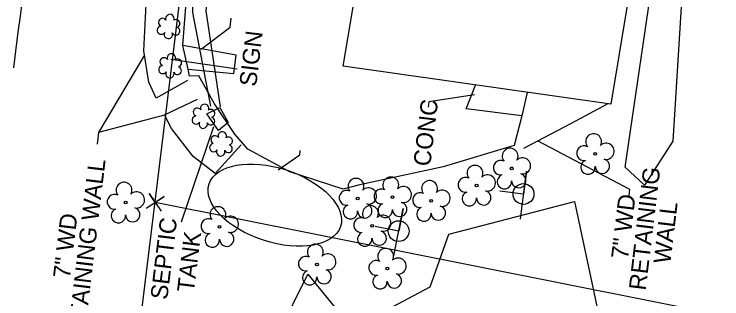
# Model space of a CAD drawing. Extents: x 472260 to 482161, y 489063 to 507124.
# Drawn here: x 481341.4 to 481507.7, y 490529.8 to 490596.8 of the extents above; entities that cross this region are included whole.
import ezdxf

# ---------------------------------------------------------------- set-up
doc = ezdxf.new("R2010")
doc.units = 0
for name, color, linetype in [('Exist Horizontal Alignment Point', 7, 'Continuous'), ('Exist Plan Preparation Watershed Blue', 7, 'Continuous'), ('Exist Roads EOP Other Cogo Point CELL', 7, 'Continuous'), ('Exist Structure Minor Drop Inlet Cogo Elevation', 7, 'Continuous'), ('Exist Structure Minor Drop Inlet Cogo Number', 7, 'Continuous'), ('Exist Structure Minor Pipes CMP 30 Inch Invert', 7, 'Continuous'), ('Exist Structure Minor Pipes CMP 66 Inch Invert', 7, 'Continuous'), ('Exist Utilities Water Meter CELL', 7, 'Continuous'), ('Old_Level_51', 7, 'Continuous'), ('Prop Drainage Structure Drop Inlet Grate 2 Narrow Slots and Flat Grates 840 29 CELL', 7, 'Continuous'), ('Prop Drainage Structure Drop Inlet Grate 2 Wide Slots and Flat Grates 840 20 Label', 7, 'Continuous'), ('Prop Drainage Structure Headwall Label', 7, 'Continuous'), ('Prop Drainage Structure Outlet Berm Ditch 850 10 CELL', 7, 'Continuous'), ('Prop Drainage Structure Pipe CSP 15in Label', 7, 'Continuous'), ('Prop Drainage Structure Pipe Plug CELL', 7, 'Continuous'), ('Prop Drainage Structure Pipe RCP 42in Class III', 7, 'Continuous'), ('Prop Drainage Structure Pipe Stub Out CELL', 7, 'Continuous'), ('Prop Earthen Structure Base Ditch Lateral Detail Label', 7, 'Continuous'), ('Prop Earthen Structure Ditch Flow Line', 7, 'Continuous'), ('Prop Erosion Rip Rap Pad at Outlet CELL', 7, 'Continuous'), ('Prop Erosion Rip Rap Pad at Outlet Label', 7, 'Continuous'), ('Prop SS Fill Line', 7, 'Continuous'), ('Scratch_Level_4', 7, 'Continuous')]:
    doc.layers.add(name, color=color, linetype=linetype)

msp = doc.modelspace()

# ---------------------------------------------------------------- linework, layer by layer
at = {"layer": 'Exist Horizontal Alignment Point'}
for points in [[(481382.33, 490583.89), (481393.07, 490582.83), (481393.62, 490587.15), (481381.09, 490589.41)], [(481460.69, 490572.89), (481447.62, 490574.53), (481449.85, 490580.13)]]:
    msp.add_lwpolyline(points, dxfattribs=at)
at = {"layer": 'Exist Plan Preparation Watershed Blue'}
msp.add_ellipse((481402.68, 490551.89), major_axis=(-15.44, 5), ratio=0.535519, dxfattribs=at)
at = {"layer": 'Exist Roads EOP Other Cogo Point CELL'}
msp.add_line((481374.57, 490552.54), (481374.57, 490552.54), dxfattribs=at)
msp.add_lwpolyline([(481372.49, 490551.15), (481376.65, 490553.93), (481374.57, 490552.54), (481373.18, 490554.62), (481375.96, 490550.46)], dxfattribs=at)
at = {"layer": 'Exist Structure Minor Drop Inlet Cogo Elevation'}
msp.add_line((481250.94, 489539.83), (481445.83, 491136.24), dxfattribs=at)
at = {"layer": 'Exist Structure Minor Drop Inlet Cogo Number'}
msp.add_line((481560.18, 490515.54), (481374.57, 490552.54), dxfattribs=at)
at = {"layer": 'Exist Structure Minor Pipes CMP 66 Inch Invert'}
msp.add_line((481388.3, 490570.27), (481380.71, 490547.92), dxfattribs=at)
at = {"layer": 'Exist Utilities Water Meter CELL'}
for points in [[(481387.69, 490575.18), (481383.39, 490597.15), (481384.03, 490619.71), (481386.66, 490645.11), (481388.77, 490669.96)], [(481389.93, 490575), (481386.58, 490597.56), (481388.45, 490619.38), (481391.61, 490644.63), (481392.36, 490669.64)]]:
    msp.add_lwpolyline(points, dxfattribs=at)
at = {"layer": 'Old_Level_51'}
msp.add_lwpolyline([(481391.69, 490571.29), (481389.42, 490569.43), (481386.71, 490573.35), (481389.76, 490574.84), (481391.69, 490571.29)], dxfattribs=at)
at = {"layer": 'Prop Drainage Structure Drop Inlet Grate 2 Narrow Slots and Flat Grates 840 29 CELL'}
for points in [[(481371.93, 490586.89), (481361.29, 490568.97), (481360.95, 490566.23)], [(481376.8, 490573.05), (481361.29, 490568.97), (481360.95, 490566.23)], [(481464.48, 490567.01), (481486.03, 490555.68), (481485.88, 490554.05)]]:
    msp.add_lwpolyline(points, dxfattribs=at)
at = {"layer": 'Prop Drainage Structure Drop Inlet Grate 2 Wide Slots and Flat Grates 840 20 Label'}
for p, q in [((481477.96, 490563.95), (481477.96, 490563.95)), ((481458.34, 490560.53), (481458.34, 490560.53)), ((481450.1, 490556.51), (481450.1, 490556.51)), ((481430.33, 490553.78), (481430.33, 490553.78)), ((481367.64, 490552.53), (481367.64, 490552.53)), ((481422.15, 490553.45), (481422.15, 490553.45)), ((481439.43, 490552.92), (481439.43, 490552.92)), ((481389.7, 490546.79), (481389.7, 490546.79)), ((481425.53, 490547.04), (481425.53, 490547.04)), ((481412.59, 490537.95), (481412.59, 490537.95)), ((481429.12, 490536.97), (481429.12, 490536.97))]:
    msp.add_line(p, q, dxfattribs=at)
for centre in [(481477.96, 490563.95), (481458.34, 490560.53), (481450.1, 490556.51), (481422.15, 490553.45), (481430.33, 490553.78), (481367.64, 490552.53), (481439.43, 490552.92), (481425.53, 490547.04), (481389.7, 490546.79), (481412.59, 490537.95), (481429.12, 490536.97)]:
    msp.add_circle(centre, 0.326, dxfattribs=at)
for centre, radius, start, end in [((481477.58, 490566.82), 1.86, 330.1651, 219.7134), ((481475.36, 490564.1), 1.73, 62.6636, 279.3457), ((481480.51, 490564.54), 1.9, 257.1011, 134.1999), ((481457.96, 490563.41), 1.86, 330.1651, 219.7134), ((481455.74, 490560.69), 1.73, 62.6636, 279.3457), ((481460.89, 490561.12), 1.9, 257.1011, 134.1999), ((481476.26, 490560.83), 1.69, 111.5671, 6.231), ((481479.64, 490561.05), 1.7, 181.2822, 74.56), ((481449.71, 490559.38), 1.86, 330.1651, 219.7134), ((481452.64, 490557.1), 1.9, 257.1011, 134.1999), ((481456.64, 490557.41), 1.69, 111.5671, 6.231), ((481460.02, 490557.63), 1.7, 181.2822, 74.56), ((481367.26, 490555.4), 1.86, 330.1651, 219.7134), ((481421.77, 490556.33), 1.86, 330.1651, 219.7134), ((481429.94, 490556.65), 1.86, 330.1651, 219.7134), ((481439.04, 490555.79), 1.86, 330.1651, 219.7134), ((481447.49, 490556.66), 1.73, 62.6636, 279.3457), ((481424.7, 490554.04), 1.9, 257.1011, 134.1999), ((481427.72, 490553.93), 1.73, 62.6636, 279.3457), ((481432.88, 490554.37), 1.9, 257.1011, 134.1999), ((481365.04, 490552.68), 1.73, 62.6636, 279.3457), ((481370.19, 490553.11), 1.9, 257.1011, 134.1999), ((481419.55, 490553.61), 1.73, 62.6636, 279.3457), ((481436.82, 490553.07), 1.73, 62.6636, 279.3457), ((481441.98, 490553.5), 1.9, 257.1011, 134.1999), ((481448.39, 490553.39), 1.69, 111.5671, 6.231), ((481451.77, 490553.61), 1.7, 181.2822, 74.56), ((481423.83, 490550.55), 1.7, 181.2822, 74.56), ((481428.62, 490550.66), 1.69, 111.5671, 6.231), ((481432, 490550.88), 1.7, 181.2822, 74.56), ((481365.94, 490549.4), 1.69, 111.5671, 6.231), ((481369.32, 490549.63), 1.7, 181.2822, 74.56), ((481389.32, 490549.67), 1.86, 330.1651, 219.7134), ((481420.45, 490550.33), 1.69, 111.5671, 6.231), ((481425.15, 490549.92), 1.86, 330.1651, 219.7134), ((481437.72, 490549.79), 1.69, 111.5671, 6.231), ((481441.1, 490550.02), 1.7, 181.2822, 74.56), ((481392.25, 490547.38), 1.9, 257.1011, 134.1999), ((481422.93, 490547.2), 1.73, 62.6636, 279.3457), ((481428.08, 490547.63), 1.9, 257.1011, 134.1999), ((481387.1, 490546.95), 1.73, 62.6636, 279.3457), ((481391.38, 490543.89), 1.7, 181.2822, 74.56), ((481423.83, 490543.92), 1.69, 111.5671, 6.231), ((481427.21, 490544.14), 1.7, 181.2822, 74.56), ((481388, 490543.67), 1.69, 111.5671, 6.231), ((481412.2, 490540.82), 1.86, 330.1651, 219.7134), ((481428.73, 490539.85), 1.86, 330.1651, 219.7134), ((481409.98, 490538.11), 1.73, 62.6636, 279.3457), ((481415.14, 490538.54), 1.9, 257.1011, 134.1999), ((481426.51, 490537.13), 1.73, 62.6636, 279.3457), ((481431.67, 490537.56), 1.9, 257.1011, 134.1999), ((481410.88, 490534.83), 1.69, 111.5671, 6.231), ((481414.26, 490535.05), 1.7, 181.2822, 74.56), ((481430.79, 490534.07), 1.7, 181.2822, 74.56), ((481427.41, 490533.85), 1.69, 111.5671, 6.231)]:
    msp.add_arc(centre, radius, start, end, dxfattribs=at)
at = {"layer": 'Prop Drainage Structure Pipe CSP 15in Label'}
for points in [[(481385.41, 490588.59), (481392.23, 490593.75), (481392.42, 490595.84)], [(481449.59, 490577.82), (481438.83, 490576.15), (481438.72, 490574.96)]]:
    msp.add_lwpolyline(points, dxfattribs=at)
at = {"layer": 'Prop Drainage Structure Pipe Plug CELL'}
msp.add_line((481378.28, 490586.18), (481393.85, 490583.96), dxfattribs=at)
at = {"layer": 'Prop Drainage Structure Pipe Stub Out CELL'}
msp.add_lwpolyline([(481343.24, 490599.5), (481342.82, 490596.31), (481342.4, 490593.14), (481342.01, 490590.05), (481341.31, 490584.14)], dxfattribs=at)
at = {"layer": 'Prop Earthen Structure Base Ditch Lateral Detail Label'}
for p, q in [((481461.11, 490554.5), (481461.11, 490554.5)), ((481431.78, 490545.77), (481431.78, 490545.77))]:
    msp.add_line(p, q, dxfattribs=at)
for points in [[(481460.37, 490548.61), (481461.81, 490559.85), (481461.13, 490554.5), (481455.52, 490555.2)], [(481430.66, 490539.94), (481432.83, 490551.07), (481431.8, 490545.77), (481426.25, 490546.83)]]:
    msp.add_lwpolyline(points, dxfattribs=at)
for centre in [(481461.1, 490554.5), (481431.77, 490545.78)]:
    msp.add_circle(centre, 2.45, dxfattribs=at)
at = {"layer": 'Prop Earthen Structure Ditch Flow Line'}
msp.add_lwpolyline([(481461.97, 490578.41), (481460.69, 490572.89), (481458.88, 490565.89), (481442.26, 490560.87), (481422.63, 490556.66), (481418.71, 490555.67), (481406.24, 490559.73), (481396.37, 490565.03), (481393.26, 490568.56), (481388.51, 490575.7), (481384.84, 490582.28), (481382.63, 490582.21), (481382.33, 490583.89), (481381.09, 490589.41), (481381.98, 490601.62)], dxfattribs=at)
at = {"layer": 'Prop Erosion Rip Rap Pad at Outlet CELL'}
for p, q in [((481377.8, 490593.73), (481377.8, 490593.73)), ((481378.15, 490584.47), (481378.15, 490584.47)), ((481385.98, 490572.6), (481385.98, 490572.6)), ((481390.12, 490566.1), (481390.12, 490566.1))]:
    msp.add_line(p, q, dxfattribs=at)
for centre, radius, start, end in [((481376.32, 490594.85), 0.968, 35.8908, 245.4216), ((481378.03, 490595.77), 0.99, 334.8391, 200.4717), ((481379.47, 490594.6), 0.929, 284.4567, 126.0861), ((481376, 490593.02), 0.955, 95.1099, 327.9534), ((481379.44, 490592.8), 0.937, 204.9913, 73.4601), ((481377.67, 490592.04), 0.984, 151.2797, 21.387), ((481378.38, 490586.51), 0.99, 334.8391, 200.4717), ((481376.67, 490585.59), 0.968, 35.8908, 245.4216), ((481379.82, 490585.34), 0.929, 284.4567, 126.0861), ((481376.35, 490583.76), 0.955, 95.1099, 327.9534), ((481379.79, 490583.54), 0.937, 204.9913, 73.4601), ((481378.02, 490582.78), 0.984, 151.2797, 21.387), ((481386.21, 490574.64), 0.99, 334.8391, 200.4717), ((481384.5, 490573.73), 0.968, 35.8908, 245.4216), ((481387.66, 490573.47), 0.929, 284.4567, 126.0861), ((481384.18, 490571.9), 0.955, 95.1099, 327.9534), ((481387.62, 490571.67), 0.937, 204.9913, 73.4601), ((481385.86, 490570.92), 0.984, 151.2797, 21.387), ((481390.35, 490568.14), 0.99, 334.8391, 200.4717), ((481388.64, 490567.23), 0.968, 35.8908, 245.4216), ((481391.79, 490566.97), 0.929, 284.4567, 126.0861), ((481388.32, 490565.4), 0.955, 95.1099, 327.9534), ((481391.76, 490565.17), 0.937, 204.9913, 73.4601), ((481389.99, 490564.42), 0.984, 151.2797, 21.387)]:
    msp.add_arc(centre, radius, start, end, dxfattribs=at)
at = {"layer": 'Prop Erosion Rip Rap Pad at Outlet Label'}
for points in [[(481500.73, 490640.31), (481496.18, 490566.97), (481489.57, 490556.6), (481485.01, 490560.84), (481496.81, 490641.54)], [(481477.94, 490495.39), (481473.12, 490496.12), (481455.16, 490511.21), (481426.18, 490495.14), (481403.49, 490521.51), (481410.41, 490535.67), (481423.11, 490520.06), (481430.16, 490527.88), (481439.2, 490532.68), (481443.6, 490545.08), (481473.11, 490552.73), (481478.87, 490525.58), (481481.56, 490525.08)]]:
    msp.add_lwpolyline(points, dxfattribs=at)
at = {"layer": 'Prop SS Fill Line'}
msp.add_lwpolyline([(481428.83, 490644.89), (481491.39, 490634.88), (481481.59, 490575.62), (481418.76, 490584.56), (481425.51, 490624.61), (481421.82, 490625.33), (481423.5, 490634.88), (481427.05, 490634.39)], close=True, dxfattribs=at)
for points in [[(481382.15, 490581.17), (481374.79, 490577.04), (481373.1, 490580.84), (481371.9, 490588.18), (481372.75, 490605.53), (481373.76, 490611.52), (481377.61, 490614.86)], [(481394.78, 490566.08), (481388.67, 490559.29), (481383.51, 490563.29), (481378.44, 490569.94), (481376.79, 490573.15), (481384.54, 490576.78)], [(481461.2, 490565.32), (481472.35, 490571.2), (481480.85, 490575.72)]]:
    msp.add_lwpolyline(points, dxfattribs=at)
at = {"layer": 'Scratch_Level_4'}
msp.add_lwpolyline([(481403.49, 490560.16), (481408.57, 490563.75), (481408.65, 490564.73)], dxfattribs=at)

# ---------------------------------------------------------------- texts
at = {"layer": 'Exist Structure Minor Pipes CMP 30 Inch Invert'}
for s, p in [('SEPTIC', (481377.41, 490529.51)), ('TANK', (481383.67, 490531.25))]:
    msp.add_text(s, height=4, rotation=83.0398, dxfattribs=at).set_placement(p)
at = {"layer": 'Prop Drainage Structure Headwall Label'}
msp.add_text('CONC', height=4, rotation=83.1711, dxfattribs=at).set_placement((481439.19, 490560.87))
at = {"layer": 'Prop Drainage Structure Outlet Berm Ditch 850 10 CELL'}
for s, p in [('RETAINING WALL', (481357.57, 490517.67)), ('RETAINING', (481489.81, 490531.71)), ('7" WD ', (481485.65, 490539.06)), ('WALL', (481495.6, 490537.96)), ('7" WD ', (481354.54, 490534.53))]:
    msp.add_text(s, height=4, rotation=83.1711, dxfattribs=at).set_placement(p)
at = {"layer": 'Prop Drainage Structure Pipe RCP 42in Class III'}
msp.add_text('SIGN', height=4, rotation=83.1711, dxfattribs=at).set_placement((481398.3, 490579.64))

doc.saveas('drawing.dxf')
